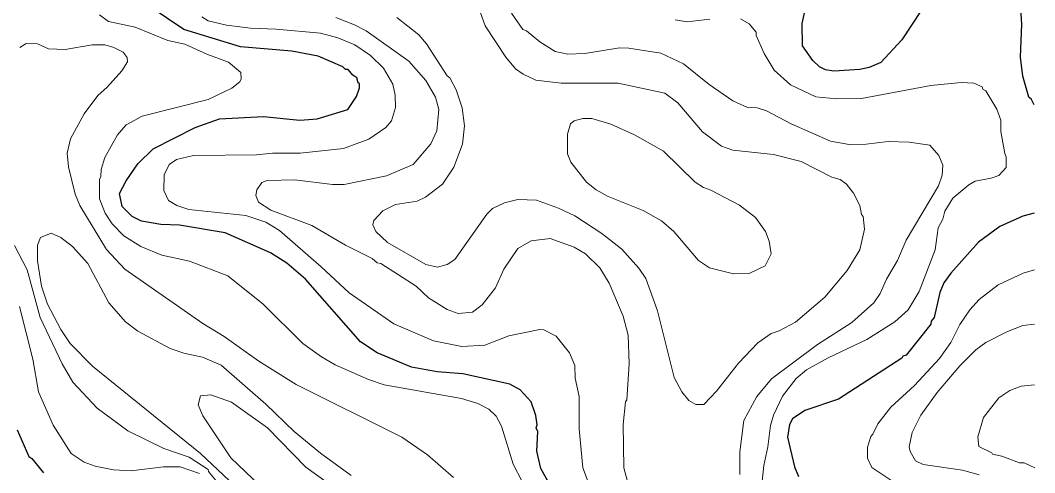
# Model space of a CAD drawing. Extents: x 447.8 to 473.9, y 7733.1 to 7760.8.
# Drawn here: x 471.833 to 473.908, y 7748.242 to 7749.167 of the extents above; entities that cross this region are included whole.
import ezdxf

# ---------------------------------------------------------------- set-up
doc = ezdxf.new("R2010")
doc.units = 0
doc.header["$LTSCALE"] = 0.032
doc.layers.add('1', color=7, linetype='Continuous', lineweight=25)
doc.layers.add('2', color=7, linetype='Continuous', lineweight=13)

msp = doc.modelspace()

# ---------------------------------------------------------------- linework, layer by layer
at = {"layer": '1'}
for points in [[(473.6967, 7749.22), (473.636, 7749.1273), (473.5937, 7749.081), (473.5693, 7749.0709), (473.5502, 7749.0664), (473.497, 7749.0633), (473.4802, 7749.0658), (473.4682, 7749.0723), (473.4546, 7749.0852), (473.4335, 7749.1151), (473.4325, 7749.1606), (473.4411, 7749.2009)], [(472.9175, 7748.2152), (472.8979, 7748.2509), (472.8898, 7748.2862), (472.8922, 7748.3264), (472.8884, 7748.3344), (472.8904, 7748.3402), (472.8875, 7748.3594), (472.8785, 7748.3874), (472.8557, 7748.4117), (472.8344, 7748.4235), (472.7387, 7748.4445), (472.6858, 7748.4485), (472.6336, 7748.458), (472.5634, 7748.4874), (472.5293, 7748.5099), (472.4169, 7748.6383), (472.3786, 7748.671), (472.3451, 7748.6915), (472.2526, 7748.7324), (472.1587, 7748.7482), (472.1206, 7748.7498), (472.0814, 7748.7564), (472.0623, 7748.7661), (472.0416, 7748.7863), (472.0363, 7748.8129), (472.0501, 7748.8387), (472.074, 7748.8735), (472.1054, 7748.9047), (472.191, 7748.948), (472.2406, 7748.9658), (472.3306, 7748.9702), (472.4048, 7748.9631), (472.4405, 7748.9654), (472.5036, 7748.9849), (472.521, 7749.0112), (472.5274, 7749.029), (472.5274, 7749.0377), (472.5242, 7749.0396), (472.5217, 7749.0496), (472.5133, 7749.0551), (472.5042, 7749.0663), (472.4988, 7749.0665), (472.4931, 7749.0723), (472.4428, 7749.0936), (472.3887, 7749.1042), (472.2841, 7749.1129), (472.1681, 7749.1486), (472.0968, 7749.1958)], [(473.9069, 7748.9944), (473.9013, 7749.0055), (473.8961, 7749.0098), (473.8837, 7749.0528), (473.8789, 7749.0919), (473.8821, 7749.1594), (473.8789, 7749.2016)], [(473.9073, 7748.7729), (473.8837, 7748.7666), (473.8367, 7748.7459), (473.7934, 7748.7139), (473.7368, 7748.6503), (473.7222, 7748.6303), (473.7141, 7748.6105), (473.7027, 7748.5598), (473.6963, 7748.5518), (473.6959, 7748.5461), (473.645, 7748.4824), (473.6386, 7748.4804), (473.6365, 7748.4763), (473.5069, 7748.3924), (473.4381, 7748.3698), (473.4124, 7748.3524), (473.4065, 7748.3409), (473.4026, 7748.3147), (473.4168, 7748.2542), (473.4253, 7748.2349)], [(471.8272, 7748.33), (471.8509, 7748.2756), (471.8573, 7748.2713), (471.8807, 7748.2423)]]:
    msp.add_lwpolyline(points, dxfattribs=at)
at = {"layer": '2'}
for points in [[(472.7648, 7749.21), (472.784, 7749.1555), (472.8264, 7749.0916), (472.8463, 7749.0682), (472.8619, 7749.0567), (472.8875, 7749.0451), (472.9399, 7749.0385), (473.0564, 7749.0384), (473.1516, 7749.0179), (473.1783, 7748.9983), (473.2289, 7748.9389), (473.2676, 7748.91), (473.2905, 7748.9018), (473.3736, 7748.8926), (473.4306, 7748.8786), (473.4935, 7748.8463), (473.5103, 7748.8418), (473.523, 7748.8322), (473.5375, 7748.8137), (473.5501, 7748.7886), (473.5536, 7748.7705), (473.5574, 7748.7663), (473.5598, 7748.7403), (473.5501, 7748.6981), (473.5246, 7748.656), (473.4787, 7748.6013), (473.4186, 7748.5501), (473.3857, 7748.5321), (473.3692, 7748.527), (473.3416, 7748.5075), (473.3023, 7748.4666), (473.2574, 7748.4089), (473.2313, 7748.382)], [(471.9954, 7749.1785), (472.0135, 7749.1644), (472.0686, 7749.1531), (472.1351, 7749.1261), (472.1699, 7749.1185), (472.2151, 7749.0976), (472.2591, 7749.0819), (472.2843, 7749.0607), (472.2854, 7749.0472), (472.2825, 7749.0413), (472.2659, 7749.0286), (472.2174, 7749.0053), (472.083, 7748.9709), (472.05, 7748.9536), (472.0322, 7748.9329), (472.0066, 7748.8864), (471.9985, 7748.8621), (471.9983, 7748.848)], [(472.9977, 7748.2165), (472.9841, 7748.2524), (472.9764, 7748.3323), (472.9763, 7748.3978), (472.9684, 7748.4353), (472.9674, 7748.4615), (472.9566, 7748.4876), (472.9296, 7748.5214), (472.904, 7748.5341), (472.8958, 7748.535), (472.8327, 7748.5223), (472.7834, 7748.5033), (472.7367, 7748.5006), (472.6787, 7748.5118), (472.5977, 7748.5464), (472.5057, 7748.6097), (472.4486, 7748.6635), (472.3634, 7748.7376), (472.3358, 7748.7546), (472.2949, 7748.7682), (472.1783, 7748.7806), (472.1539, 7748.7883), (472.1362, 7748.7991), (472.1267, 7748.8191), (472.128, 7748.8513), (472.1382, 7748.8727), (472.1529, 7748.8824), (472.1878, 7748.8908), (472.3165, 7748.8918), (472.3491, 7748.8957), (472.406, 7748.8958), (472.4942, 7748.9051), (472.5465, 7748.9244), (472.5811, 7748.9482), (472.5923, 7748.9613), (472.6011, 7748.9887), (472.6003, 7749.0143), (472.5956, 7749.0365), (472.5762, 7749.0694), (472.5496, 7749.0954), (472.5173, 7749.1168), (472.4828, 7749.1312), (472.4472, 7749.141), (472.3568, 7749.1491), (472.3043, 7749.1508), (472.2553, 7749.157), (472.2176, 7749.1663), (472.2048, 7749.1741)], [(472.4788, 7749.1727), (472.5172, 7749.1582), (472.5408, 7749.1454), (472.6282, 7749.0834), (472.6627, 7749.0443), (472.6828, 7749.0098), (472.6894, 7748.9845), (472.6854, 7748.9415), (472.6733, 7748.9149), (472.6371, 7748.8725), (472.5826, 7748.8494), (472.496, 7748.8317), (472.4722, 7748.8317), (472.3947, 7748.8412), (472.3386, 7748.8397), (472.3274, 7748.8357), (472.3174, 7748.8206), (472.3151, 7748.8087), (472.3208, 7748.7956), (472.3461, 7748.7791), (472.4296, 7748.7475), (472.4985, 7748.7073), (472.5532, 7748.68), (472.5634, 7748.6714), (472.5705, 7748.6703), (472.6431, 7748.6237), (472.6681, 7748.5999), (472.7062, 7748.576), (472.729, 7748.5679), (472.7581, 7748.5708), (472.7783, 7748.5855), (472.8051, 7748.6205), (472.8226, 7748.6587), (472.8512, 7748.7007), (472.8781, 7748.7163), (472.917, 7748.7209), (472.9664, 7748.7035), (472.9894, 7748.6895), (473.0186, 7748.6611), (473.0379, 7748.6299), (473.0661, 7748.5622), (473.0765, 7748.5238), (473.079, 7748.4652), (473.0741, 7748.3911), (473.0713, 7748.3869), (473.0662, 7748.3406), (473.0677, 7748.2523), (473.0832, 7748.1946)], [(473.1363, 7748.5729), (473.1125, 7748.6392), (473.0986, 7748.6606), (473.064, 7748.6991), (473.0227, 7748.7313), (472.9678, 7748.7673), (472.9343, 7748.7833), (472.8894, 7748.7996), (472.8509, 7748.8011), (472.8235, 7748.7943), (472.7994, 7748.7821), (472.7876, 7748.7711), (472.7219, 7748.6781), (472.7065, 7748.6678), (472.6867, 7748.6625), (472.6628, 7748.6678), (472.5842, 7748.7127), (472.5607, 7748.7355), (472.5541, 7748.7488), (472.5562, 7748.758), (472.575, 7748.7779), (472.601, 7748.7904), (472.645, 7748.7977), (472.6623, 7748.8053), (472.6972, 7748.8323), (472.7201, 7748.8666), (472.7375, 7748.9136), (472.7422, 7748.9515), (472.7374, 7748.9884), (472.7249, 7749.0249), (472.7118, 7749.0494), (472.7063, 7749.0534), (472.6643, 7749.1188), (472.6482, 7749.1372), (472.6034, 7749.1728)], [(473.1435, 7749.0997), (473.0777, 7749.1105), (473.0586, 7749.1106), (472.9879, 7749.0994), (472.9531, 7749.0979), (472.9276, 7749.1034), (472.8962, 7749.1228), (472.8689, 7749.1456), (472.8613, 7749.1481), (472.8382, 7749.1817)], [(473.1726, 7749.1682), (473.1972, 7749.1643), (473.2437, 7749.1698)], [(473.3067, 7749.17), (473.3241, 7749.1602), (473.3382, 7749.1431), (473.3387, 7749.1358), (473.3548, 7749.099), (473.375, 7749.0654), (473.4085, 7749.035), (473.4606, 7749.0108), (473.5034, 7749.0064), (473.5538, 7749.0072), (473.6957, 7749.0338), (473.7579, 7749.04), (473.7836, 7749.0385), (473.8009, 7749.0309), (473.8022, 7749.0263), (473.8081, 7749.0232), (473.8307, 7748.9858), (473.8388, 7748.963), (473.8389, 7748.9399), (473.8467, 7748.8948), (473.85, 7748.8883), (473.85, 7748.8664), (473.8345, 7748.8499), (473.8188, 7748.8441), (473.7866, 7748.8382), (473.7734, 7748.831)], [(472.7196, 7748.2323), (472.6663, 7748.279), (472.614, 7748.3153), (472.3973, 7748.4229), (472.3212, 7748.4701), (472.2507, 7748.5209), (472.2065, 7748.5475), (472.0475, 7748.6582), (472.0098, 7748.6983), (471.955, 7748.7886), (471.9453, 7748.8114), (471.9317, 7748.8675), (471.9294, 7748.8955), (471.936, 7748.9248), (471.9641, 7748.9761), (471.9917, 7749.0133), (472.0113, 7749.0304), (472.0414, 7749.0638), (472.0528, 7749.082), (472.052, 7749.0913), (472.0439, 7749.1017), (472.0245, 7749.1118), (472.0064, 7749.1169), (471.9804, 7749.1169), (471.9253, 7749.1074), (471.8909, 7749.109), (471.8685, 7749.1193), (471.8455, 7749.1198), (471.8322, 7749.1118)], [(473.3405, 7748.9879), (473.3204, 7748.9889), (473.2904, 7749.0023), (473.2424, 7749.0356), (473.1901, 7749.0783), (473.1435, 7749.0997)], [(473.3049, 7748.2384), (473.305, 7748.2853), (473.313, 7748.3494), (473.3399, 7748.3981), (473.3697, 7748.4345), (473.4639, 7748.5047), (473.5344, 7748.5493), (473.5789, 7748.5893), (473.5919, 7748.6088), (473.6049, 7748.6379), (473.6272, 7748.6762), (473.6449, 7748.7177), (473.7115, 7748.8287), (473.7185, 7748.8505), (473.7201, 7748.8712), (473.7119, 7748.891), (473.6935, 7748.9119), (473.6516, 7748.9181), (473.6081, 7748.9196), (473.5636, 7748.9137), (473.5288, 7748.9134), (473.4903, 7748.92), (473.41, 7748.9553), (473.3597, 7748.9822), (473.3405, 7748.9879)], [(471.9983, 7748.848), (471.9952, 7748.8417), (471.9953, 7748.8025), (472.0068, 7748.7732), (472.0213, 7748.7509), (472.0451, 7748.7265)], [(473.7734, 7748.831), (473.7406, 7748.8037), (473.7241, 7748.7768), (473.7201, 7748.7606), (473.7105, 7748.743), (473.7048, 7748.6982)], [(472.5103, 7748.2368), (472.4475, 7748.2823), (472.3934, 7748.3263), (472.3353, 7748.3825), (472.2443, 7748.4624), (472.2059, 7748.4787), (472.1679, 7748.4866), (472.1398, 7748.4962), (472.0738, 7748.5315), (472.0483, 7748.5508), (472.0143, 7748.5898), (471.9713, 7748.6701), (471.94, 7748.7049), (471.916, 7748.7229), (471.8967, 7748.7323), (471.875, 7748.7232), (471.8686, 7748.7078), (471.8686, 7748.6754), (471.8768, 7748.6236), (471.8891, 7748.587), (471.9166, 7748.535), (471.9356, 7748.5064), (471.981, 7748.4602), (472.2023, 7748.2815), (472.2724, 7748.2152)], [(472.0451, 7748.7265), (472.0796, 7748.7045), (472.1231, 7748.6867), (472.1792, 7748.6745), (472.2581, 7748.6448), (472.33, 7748.5866), (472.4115, 7748.5066), (472.4493, 7748.4791), (472.4777, 7748.4628), (472.5453, 7748.4331), (472.5776, 7748.4223), (472.7355, 7748.394), (472.7689, 7748.3838), (472.7919, 7748.3722), (472.8065, 7748.3582), (472.8178, 7748.3375), (472.8414, 7748.2599), (472.8598, 7748.2245)], [(471.8218, 7748.7069), (471.8477, 7748.6568), (471.8739, 7748.5598), (471.9189, 7748.4647), (471.9407, 7748.4271), (471.9909, 7748.3742), (472.0532, 7748.3281), (472.1269, 7748.292), (472.1786, 7748.2742), (472.2179, 7748.2487), (472.2183, 7748.2446), (472.2517, 7748.2041)], [(473.7048, 7748.6982), (473.6718, 7748.6129), (473.649, 7748.5754), (473.6218, 7748.5506), (473.5649, 7748.5143), (473.4858, 7748.4772), (473.4412, 7748.4524), (473.4202, 7748.4346), (473.3925, 7748.399), (473.3738, 7748.3599), (473.3674, 7748.3388), (473.3625, 7748.2954), (473.3538, 7748.2573), (473.339, 7748.1161)], [(473.6238, 7748.22), (473.575, 7748.2532), (473.5663, 7748.2721), (473.5663, 7748.2946), (473.5729, 7748.3166), (473.5773, 7748.3208), (473.587, 7748.3423), (473.6138, 7748.3766), (473.6622, 7748.4209), (473.7137, 7748.4757), (473.7366, 7748.5083), (473.7547, 7748.5455), (473.7757, 7748.5754), (473.7945, 7748.5965), (473.8334, 7748.6261), (473.8843, 7748.6503), (473.9075, 7748.6572)], [(472.2001, 7748.2407), (472.1603, 7748.2544), (472.1263, 7748.2544), (472.06, 7748.2465), (472.0237, 7748.2481), (471.9867, 7748.2557), (471.9642, 7748.2636), (471.9375, 7748.2819), (471.9005, 7748.3397), (471.8707, 7748.4074), (471.8589, 7748.4745), (471.832, 7748.5819)], [(473.2313, 7748.382), (473.2147, 7748.382), (473.2009, 7748.3898), (473.1862, 7748.4078), (473.1705, 7748.437), (473.1363, 7748.5729)], [(473.9076, 7748.546), (473.8835, 7748.543), (473.8523, 7748.5313), (473.8084, 7748.5085), (473.7878, 7748.4937), (473.7548, 7748.4607), (473.7086, 7748.4065), (473.6752, 7748.3599), (473.6574, 7748.3243), (473.6513, 7748.2954), (473.6536, 7748.2855), (473.6645, 7748.2668), (473.6798, 7748.2591), (473.7606, 7748.2472), (473.7942, 7748.2382)], [(473.9081, 7748.2523), (473.8865, 7748.2624), (473.8772, 7748.2626), (473.8411, 7748.2759), (473.8218, 7748.28), (473.8201, 7748.2831), (473.7939, 7748.296), (473.7916, 7748.3158), (473.8033, 7748.3549), (473.8346, 7748.3952), (473.857, 7748.4102), (473.8802, 7748.4194), (473.9078, 7748.4217)], [(472.4611, 7748.222), (472.4173, 7748.254), (472.3388, 7748.3341), (472.2652, 7748.3863), (472.223, 7748.4018), (472.2021, 7748.3993), (472.1971, 7748.381), (472.207, 7748.3584), (472.264, 7748.2727), (472.3685, 7748.173)]]:
    msp.add_lwpolyline(points, dxfattribs=at)
msp.add_lwpolyline([(473.2458, 7748.8202), (473.3043, 7748.7893), (473.337, 7748.7642), (473.3573, 7748.7356), (473.3652, 7748.7155), (473.3692, 7748.6897), (473.3565, 7748.6652), (473.3241, 7748.6498), (473.2921, 7748.6488), (473.2431, 7748.6613), (473.2205, 7748.6764), (473.1697, 7748.7352), (473.1447, 7748.757), (473.1073, 7748.7782), (473.0357, 7748.8067), (473.0113, 7748.8205), (472.9911, 7748.8362), (472.9592, 7748.8772), (472.9523, 7748.8942), (472.9523, 7748.9342), (472.9587, 7748.9556), (472.9663, 7748.9615), (472.9837, 7748.9661), (473.0021, 7748.9662), (473.041, 7748.9546), (473.0898, 7748.9327), (473.1488, 7748.8996), (473.2135, 7748.8365), (473.2309, 7748.8253)], close=True, dxfattribs=at)

doc.saveas('drawing.dxf')
